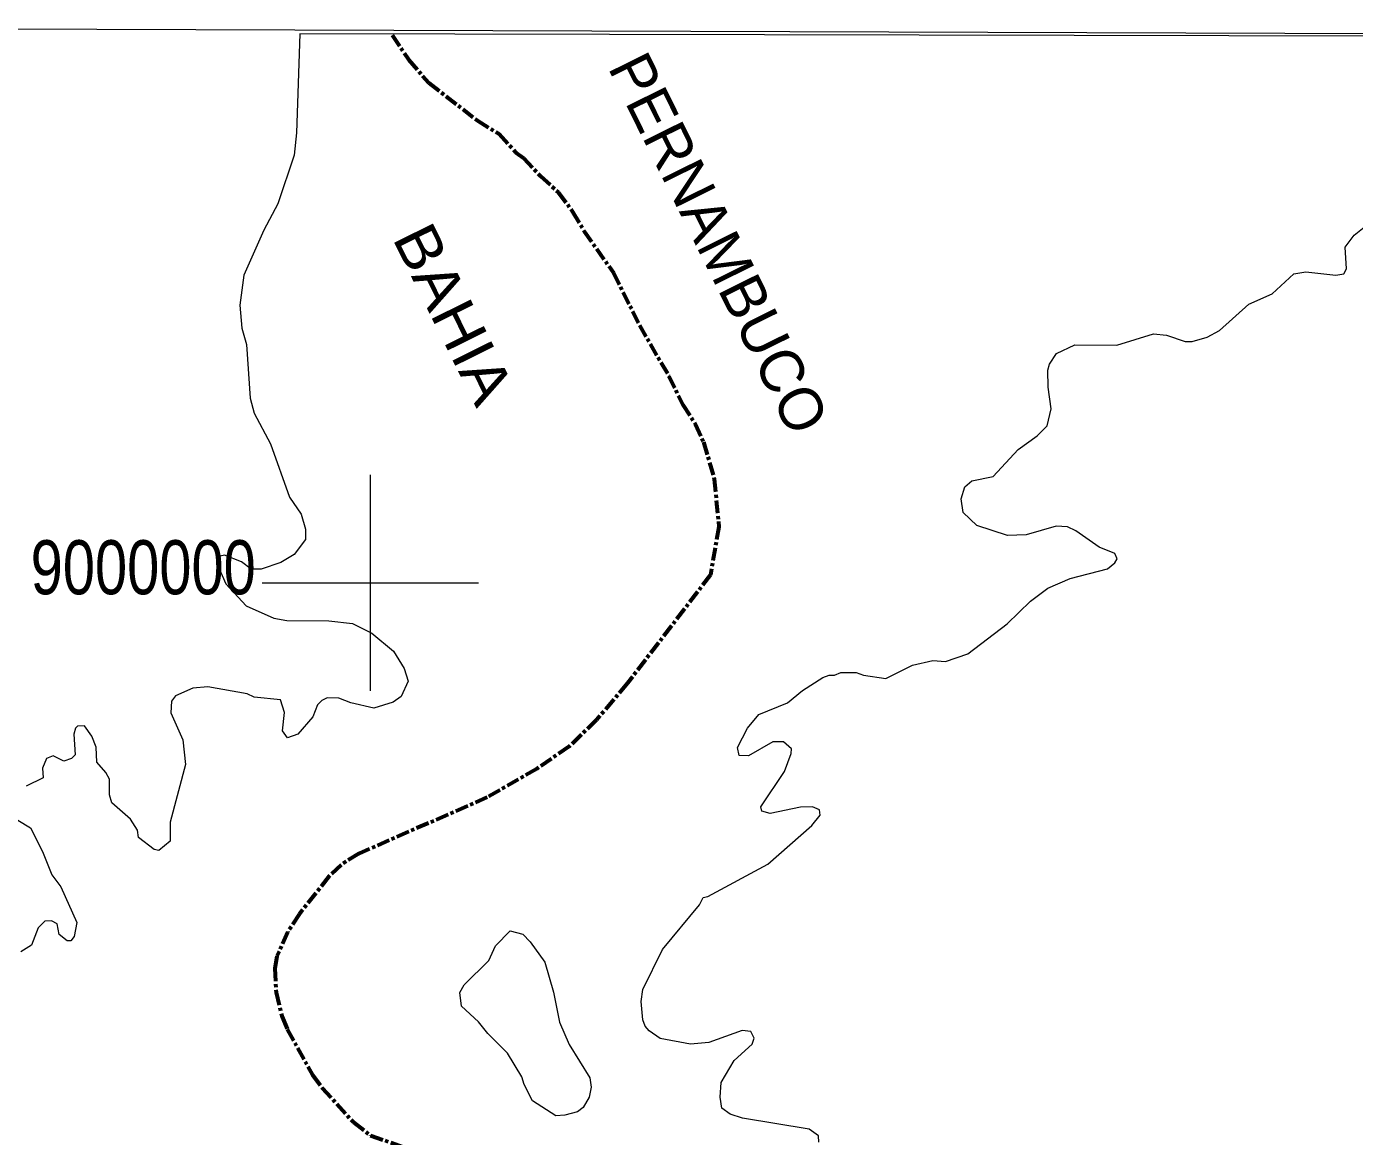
# Model space of a CAD drawing. Extents: x 553962 to 842807, y 8883888 to 9032388.
# Drawn here: x 571819 to 584103, y 8994878 to 9005147 of the extents above; entities that cross this region are included whole.
import ezdxf
from ezdxf.enums import TextEntityAlignment as Align

# ---------------------------------------------------------------- set-up
doc = ezdxf.new("R2010")
doc.units = 0
doc.header["$LTSCALE"] = 20
doc.linetypes.add('LONG_DASH_SHORT_DASH', pattern=[9.9, 6, -1.2, 1.5, -1.2])
for name, color, linetype, lineweight in [('1', 7, 'Continuous', 13), ('2', 7, 'Continuous', 13), ('25', 7, 'Continuous', 13), ('7', 7, 'LONG_DASH_SHORT_DASH', 60)]:
    doc.layers.add(name, color=color, linetype=linetype, lineweight=lineweight)
doc.layers.add('42', color=7, linetype='Continuous')
doc.layers.add('47', color=7, linetype='Continuous')

msp = doc.modelspace()

# ---------------------------------------------------------------- linework, layer by layer
at = {"layer": '1'}
msp.add_lwpolyline([(565303.24, 9005146.57), (664889.8, 9004806.7), (719872.1, 9004543.9), (790635.75, 9004109.02)], dxfattribs=at)
at = {"layer": '2'}
for p, q in [((575000, 8999000), (575000, 9001000)), ((574000, 9000000), (576000, 9000000))]:
    msp.add_line(p, q, dxfattribs=at)
at = {"layer": '25'}
msp.add_line((587296.69, 9005051.95), (574348.14, 9005079.28), dxfattribs=at)
for points in [[(574348.14, 9005079.28), (574317.38, 9004163.04), (574295.71, 9003956.01), (574144.41, 9003506.6), (574014.65, 9003264.25), (573829.09, 9002845.8), (573792.09, 9002568.38), (573811.53, 9002356.77), (573854.76, 9002204.97), (573887.22, 9001708.01), (573923.89, 9001569.88), (574075.17, 9001284.51), (574252.67, 9000793.65), (574360.59, 9000635.75), (574399.48, 9000497.4), (574399.55, 9000400.36), (574293.59, 9000261.8), (574170.39, 9000188.29), (573989.47, 9000125.77), (573897.58, 9000125.76), (573807.4, 9000194.61), (573651.57, 9000255.25), (573610.39, 9000246.41), (573582.44, 9000173.39), (573662.4, 8999991.57), (573850.27, 8999788.52), (574105.54, 8999671.63), (574225.92, 8999652.25), (574615.95, 8999647.8), (574834.5, 8999622.2), (575013.67, 8999535.26), (575214.48, 8999368.93), (575311.91, 8999208.75), (575350.67, 8999090.1), (575283.79, 8998949.8), (575211.71, 8998895.25), (575030.54, 8998839.36), (574820.47, 8998888.6), (574709.28, 8998932.61), (574600.75, 8998934.49), (574550.89, 8998912.78), (574511.96, 8998871.74), (574466.99, 8998760.22), (574327.98, 8998599.3), (574233.64, 8998567.03), (574187.76, 8998629.64), (574204.58, 8998800.18), (574169.88, 8998917.27), (573924.24, 8998943.07), (573861.24, 8998973.32), (573495.91, 8999038.2), (573357.57, 8999025.22), (573195.65, 8998953.95), (573160.92, 8998904.14), (573154.36, 8998796.32), (573264.58, 8998547.48), (573290.51, 8998318.56), (573147.91, 8997786.54), (573147.74, 8997610.36), (573041.46, 8997523.53), (573000.73, 8997531.61), (572856.26, 8997643.85), (572845.17, 8997713.02), (572780.49, 8997814.44), (572609.71, 8997966.01), (572587.97, 8998037.56), (572585.76, 8998184.3), (572553.36, 8998244.82), (572469.12, 8998339.97), (572464.76, 8998478.07), (572423.77, 8998581.85), (572354.66, 8998677.01), (572291.66, 8998674.88), (572271.21, 8998655.23), (572257.25, 8998599.61), (572267.97, 8998409.36), (572236.08, 8998375.05), (572164.28, 8998348.71), (572065.06, 8998398.27), (572002.36, 8998374.61), (571967.62, 8998283.98), (571974, 8998195.68), (571816.42, 8998119.56)], [(574348.14, 9005079.28), (574317.38, 9004163.04), (574295.71, 9003956.01), (574144.41, 9003506.6), (574014.65, 9003264.25), (573829.09, 9002845.8), (573792.09, 9002568.38), (573811.53, 9002356.77), (573854.76, 9002204.97), (573887.22, 9001708.01), (573923.89, 9001569.88), (574075.17, 9001284.51), (574252.67, 9000793.65), (574360.59, 9000635.75), (574399.48, 9000497.4), (574399.55, 9000400.36), (574293.59, 9000261.8), (574170.39, 9000188.29), (573989.47, 9000125.77), (573897.58, 9000125.76), (573807.4, 9000194.61), (573651.57, 9000255.25), (573610.39, 9000246.41), (573582.44, 9000173.39), (573662.4, 8999991.57), (573850.27, 8999788.52), (574105.54, 8999671.63), (574225.92, 8999652.25), (574615.95, 8999647.8), (574834.5, 8999622.2), (575013.67, 8999535.26), (575214.48, 8999368.93), (575311.91, 8999208.75), (575350.67, 8999090.1), (575283.79, 8998949.8), (575211.71, 8998895.25), (575030.54, 8998839.36), (574820.47, 8998888.6), (574709.28, 8998932.61), (574600.75, 8998934.49), (574550.89, 8998912.78), (574511.96, 8998871.74), (574466.99, 8998760.22), (574327.98, 8998599.3), (574233.64, 8998567.03), (574187.76, 8998629.64), (574204.58, 8998800.18), (574169.88, 8998917.27), (573924.24, 8998943.07), (573861.24, 8998973.32), (573495.91, 8999038.2), (573357.57, 8999025.22), (573195.65, 8998953.95), (573160.92, 8998904.14), (573154.36, 8998796.32), (573264.58, 8998547.48), (573290.51, 8998318.56), (573147.91, 8997786.54), (573147.74, 8997610.36), (573041.46, 8997523.53), (573000.73, 8997531.61), (572856.26, 8997643.85), (572845.17, 8997713.02), (572780.49, 8997814.44), (572609.71, 8997966.01), (572587.97, 8998037.56), (572585.76, 8998184.3), (572553.36, 8998244.82), (572469.12, 8998339.97), (572464.76, 8998478.07), (572423.77, 8998581.85), (572354.66, 8998677.01), (572291.66, 8998674.88), (572271.21, 8998655.23), (572257.25, 8998599.61), (572267.97, 8998409.36), (572236.08, 8998375.05), (572164.28, 8998348.71), (572065.06, 8998398.27), (572002.36, 8998374.61), (571967.62, 8998283.98), (571974, 8998195.68), (571816.42, 8998119.56)], [(578829.1, 8998253.74), (578829.1, 8998253.74), (578893.53, 8998421.16), (578895.95, 8998462.9), (578820.33, 8998527.92), (578723.1, 8998527.96), (578498.5, 8998400.63), (578409.89, 8998402.64), (578394.54, 8998476.13), (578489.63, 8998655.57), (578593.22, 8998782.92), (578859.03, 8998891.09), (578995.7, 8999003.74), (579185.49, 8999124.53), (579245.25, 8999145.93), (579291.8, 8999144.25), (579351.3, 8999169.6), (579492.43, 8999170.01), (579561.6, 8999144.22), (579767.21, 8999116.08), (580013.92, 8999239.29), (580201.74, 8999282.43), (580318.68, 8999271.78), (580526.15, 8999343.29), (580889.17, 8999621.9), (581105.35, 8999831.29), (581265.11, 8999950.33), (581472.86, 9000039.09), (581818.5, 9000129.84), (581887.72, 9000185.95), (581907.26, 9000221.2), (581887.66, 9000272.6), (581740.7, 9000331.09), (581524.95, 9000479.97), (581446.92, 9000516.84), (581343.16, 9000525.48), (581066.44, 9000443.37), (580893.53, 9000436.95), (580608.69, 9000531.73), (580484.73, 9000649.55), (580463.37, 9000778.43), (580500.15, 9000888.55), (580562.8, 9000942.58), (580759.6, 9000983.99), (580990.79, 9001234.55), (581168.04, 9001359.96), (581260.09, 9001451.72), (581298.77, 9001611.02), (581269.68, 9001811.52), (581267.54, 9001967.65), (581280.61, 9002023.8), (581345.36, 9002123.02), (581515.42, 9002200.73), (581905.21, 9002198.75), (582242.44, 9002304.61), (582365.52, 9002291.17), (582536.46, 9002231.18), (582601.05, 9002231.18), (582739.86, 9002272.36), (582854.37, 9002335.05), (583124.68, 9002577.1), (583340.81, 9002674.48), (583541.91, 9002858.11), (583651.68, 9002877.48), (583929.33, 9002846.01), (584004.22, 9002858.13), (584030.8, 9002904.17), (584017.35, 9003104.48), (584099.44, 9003216.88), (584192.44, 9003289.22)], [(578829.1, 8998253.74), (578829.1, 8998253.74), (578893.53, 8998421.16), (578895.95, 8998462.9), (578820.33, 8998527.92), (578723.1, 8998527.96), (578498.5, 8998400.63), (578409.89, 8998402.64), (578394.54, 8998476.13), (578489.63, 8998655.57), (578593.22, 8998782.92), (578859.03, 8998891.09), (578995.7, 8999003.74), (579185.49, 8999124.53), (579245.25, 8999145.93), (579291.8, 8999144.25), (579351.3, 8999169.6), (579492.43, 8999170.01), (579561.6, 8999144.22), (579767.21, 8999116.08), (580013.92, 8999239.29), (580201.74, 8999282.43), (580318.68, 8999271.78), (580526.15, 8999343.29), (580889.17, 8999621.9), (581105.35, 8999831.29), (581265.11, 8999950.33), (581472.86, 9000039.09), (581818.5, 9000129.84), (581887.72, 9000185.95), (581907.26, 9000221.2), (581887.66, 9000272.6), (581740.7, 9000331.09), (581524.95, 9000479.97), (581446.92, 9000516.84), (581343.16, 9000525.48), (581066.44, 9000443.37), (580893.53, 9000436.95), (580608.69, 9000531.73), (580484.73, 9000649.55), (580463.37, 9000778.43), (580500.15, 9000888.55), (580562.8, 9000942.58), (580759.6, 9000983.99), (580990.79, 9001234.55), (581168.04, 9001359.96), (581260.09, 9001451.72), (581298.77, 9001611.02), (581269.68, 9001811.52), (581267.54, 9001967.65), (581280.61, 9002023.8), (581345.36, 9002123.02), (581515.42, 9002200.73), (581905.21, 9002198.75), (582242.44, 9002304.61), (582365.52, 9002291.17), (582536.46, 9002231.18), (582601.05, 9002231.18), (582739.86, 9002272.36), (582854.37, 9002335.05), (583124.68, 9002577.1), (583340.81, 9002674.48), (583541.91, 9002858.11), (583651.68, 9002877.48), (583929.33, 9002846.01), (584004.22, 9002858.13), (584030.8, 9002904.17), (584017.35, 9003104.48), (584099.44, 9003216.88), (584192.44, 9003289.22)], [(579148.89, 8994826.52), (579144.51, 8994883.2), (579060.06, 8994943.87), (578441.8, 8995047.66), (578329.41, 8995084.46), (578249.75, 8995140.58), (578236.7, 8995240.25), (578245.42, 8995378.31), (578366.5, 8995580.64), (578530.63, 8995730.73), (578550.03, 8995787.15), (578517.85, 8995849.39), (578440.17, 8995858.17), (578130.75, 8995748.02), (577961.17, 8995732.97), (577680.94, 8995784.86), (577577.19, 8995854.14), (577540.64, 8995897.18), (577518.97, 8995957.95), (577506.01, 8996126.03), (577520.11, 8996237.34), (577700.58, 8996606.2), (578044.09, 8997021.05), (578079, 8997088.18), (578122.3, 8997097.06), (578675.52, 8997397.43), (579083.34, 8997753.43), (579161.91, 8997851.61), (579155.24, 8997899.04), (579090.31, 8997927.04), (578978.17, 8997924.88), (578697.15, 8997866.55), (578621.56, 8997888.22), (578612.87, 8997926.86), (578829.1, 8998253.74)], [(579148.89, 8994826.52), (579144.51, 8994883.2), (579060.06, 8994943.87), (578441.8, 8995047.66), (578329.41, 8995084.46), (578249.75, 8995140.58), (578236.7, 8995240.25), (578245.42, 8995378.31), (578366.5, 8995580.64), (578530.63, 8995730.73), (578550.03, 8995787.15), (578517.85, 8995849.39), (578440.17, 8995858.17), (578130.75, 8995748.02), (577961.17, 8995732.97), (577680.94, 8995784.86), (577577.19, 8995854.14), (577540.64, 8995897.18), (577518.97, 8995957.95), (577506.01, 8996126.03), (577520.11, 8996237.34), (577700.58, 8996606.2), (578044.09, 8997021.05), (578079, 8997088.18), (578122.3, 8997097.06), (578675.52, 8997397.43), (579083.34, 8997753.43), (579161.91, 8997851.61), (579155.24, 8997899.04), (579090.31, 8997927.04), (578978.17, 8997924.88), (578697.15, 8997866.55), (578621.56, 8997888.22), (578612.87, 8997926.86), (578829.1, 8998253.74)], [(571737.26, 8997804.56), (571855.66, 8997734.52), (571967.52, 8997514.14), (572052.19, 8997299.31), (572136.72, 8997188.2), (572285.19, 8996857.25), (572259.32, 8996727.3), (572229.05, 8996686.33), (572195.27, 8996686.22), (572121.14, 8996746.83), (572103.45, 8996844.1), (572051.6, 8996874.28), (571987.55, 8996870.2), (571987.55, 8996870.2)], [(571737.26, 8997804.56), (571855.66, 8997734.52), (571967.52, 8997514.14), (572052.19, 8997299.31), (572136.72, 8997188.2), (572285.19, 8996857.25), (572259.32, 8996727.3), (572229.05, 8996686.33), (572195.27, 8996686.22), (572121.14, 8996746.83), (572103.45, 8996844.1), (572051.6, 8996874.28), (571987.55, 8996870.2)], [(571987.55, 8996870.2), (571926.51, 8996807.22), (571865.86, 8996647.33), (571765.81, 8996584.56)], [(571987.55, 8996870.2), (571926.51, 8996807.22), (571865.86, 8996647.33), (571765.81, 8996584.56)]]:
    msp.add_lwpolyline(points, dxfattribs=at)
msp.add_lwpolyline([(576838.04, 8995728.54), (577030.37, 8995421.55), (577043.35, 8995335.09), (577023.91, 8995242.14), (576967.83, 8995145.05), (576915.83, 8995105.98), (576799.1, 8995073.53), (576714.78, 8995068.59), (576498.85, 8995207.43), (576421.11, 8995358.03), (576401.53, 8995430.71), (576267.29, 8995648.53), (576085.55, 8995830.33), (576000.34, 8995938.51), (575843.68, 8996083.11), (575828.52, 8996208.17), (575867.53, 8996279.95), (576094.15, 8996506.67), (576156.72, 8996642.46), (576293.1, 8996778.92), (576409.65, 8996749.19), (576479.13, 8996679.69), (576613.06, 8996489.69), (576693.15, 8996212.77), (576749.39, 8995936.06)], close=True, dxfattribs=at)
msp.add_lwpolyline([(576838.04, 8995728.54), (577030.37, 8995421.55), (577043.35, 8995335.09), (577023.91, 8995242.14), (576967.83, 8995145.05), (576915.83, 8995105.98), (576799.1, 8995073.53), (576714.78, 8995068.59), (576498.85, 8995207.43), (576421.11, 8995358.03), (576401.53, 8995430.71), (576267.29, 8995648.53), (576085.55, 8995830.33), (576000.34, 8995938.51), (575843.68, 8996083.11), (575828.52, 8996208.17), (575867.53, 8996279.95), (576094.15, 8996506.67), (576156.72, 8996642.46), (576293.1, 8996778.92), (576409.65, 8996749.19), (576479.13, 8996679.69), (576613.06, 8996489.69), (576693.15, 8996212.77), (576749.39, 8995936.06)], close=True, dxfattribs=at)
at = {"layer": '7'}
msp.add_lwpolyline([(575200.84, 9005065.96), (575352.9, 9004840.42), (575540.66, 9004624.54), (575990.82, 9004276.05), (576191.39, 9004153.04), (576344.99, 9003982.37), (576418.6, 9003930.27), (576572.13, 9003761.7), (576736.23, 9003614.85), (576870.3, 9003433.29), (576976.4, 9003251.52), (577248.62, 9002866.88), (577488.74, 9002382.49), (577761.44, 9001910.54), (577888.65, 9001647.48), (578007.41, 9001466.06), (578081, 9001303.73), (578180.46, 9000960.02), (578223.7, 9000519.25), (578145.61, 9000073.34), (577379.29, 8999071.71), (577093.06, 8998733.44), (576838.22, 8998485.03), (576539.69, 8998279.43), (576081.39, 8998015.7), (574896.75, 8997496.85), (574728.14, 8997390.91), (574617.89, 8997285), (574345.33, 8996938.89), (574235.13, 8996770.26), (574135.81, 8996545.68), (574116.36, 8996433.27), (574127.18, 8996208.46), (574183.3, 8995983.89), (574230.81, 8995871.47), (574464.41, 8995447.52), (574555.2, 8995326.46), (574842.51, 8995008.89), (575001.44, 8994887.18), (575393.96, 8994749.27)], dxfattribs=at)

# ---------------------------------------------------------------- texts
at = {"layer": '42'}
msp.add_text('PERNAMBUCO', height=400, rotation=296.367, dxfattribs=at).set_placement((578043.38, 9003051.17), align=Align.CENTER)
at = {"layer": '42', "width": 1.1}
msp.add_text('BAHIA', height=400, rotation=296.367, dxfattribs=at).set_placement((575591.34, 9002399.03), align=Align.CENTER)
at = {"layer": '47', "width": 0.8}
msp.add_text('9000000', height=500, dxfattribs=at).set_placement((572898.54, 8999893.99), align=Align.CENTER)

doc.saveas('drawing.dxf')
